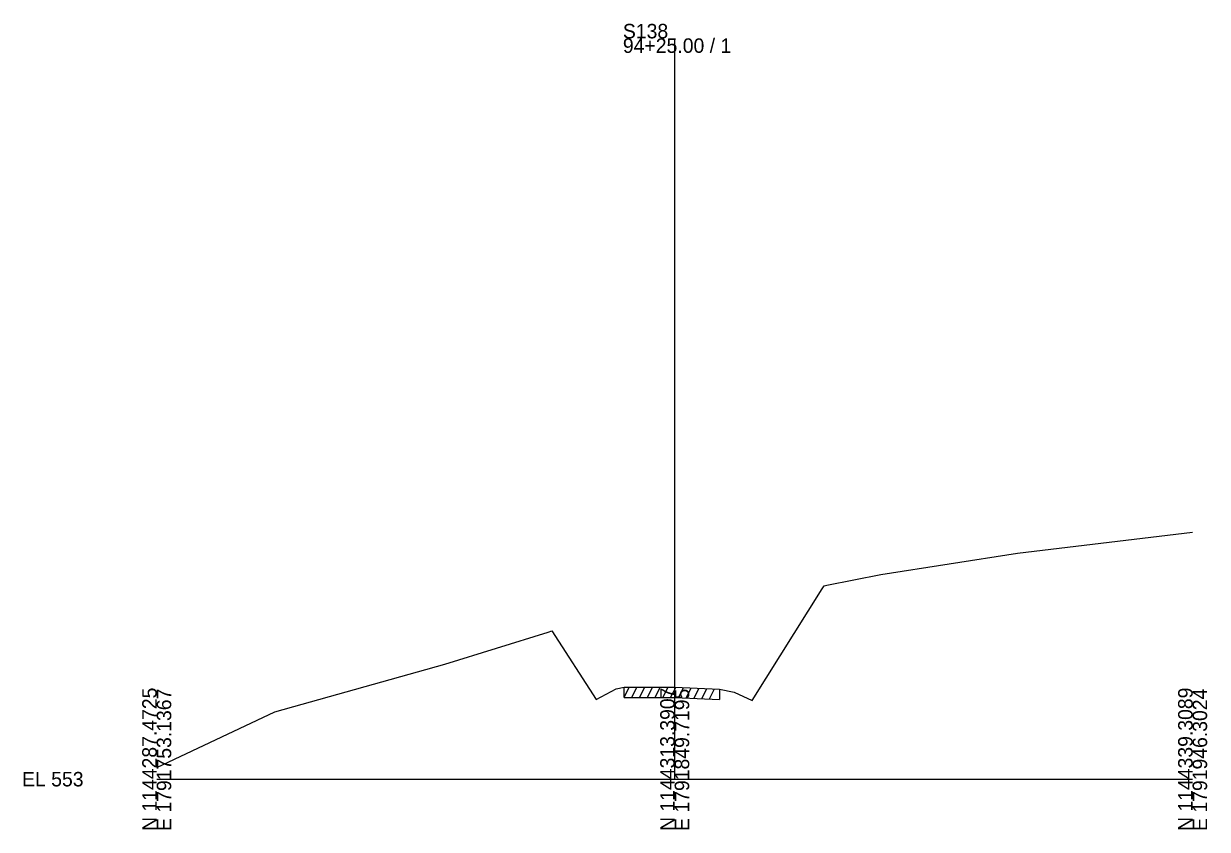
# Model space of a CAD drawing. Extents: x -26 to 1203, y -10 to 19606.
# Drawn here: x 974.3 to 1202.8, y 8490.3 to 8646 of the extents above; entities that cross this region are included whole.
import ezdxf

# ---------------------------------------------------------------- set-up
doc = ezdxf.new("R2010")
doc.units = 0
for name, color, linetype in [('RD_EX_Driveway', 7, 'Continuous'), ('RD_GPK_XS_Cell', 7, 'Continuous'), ('RD_XS_ExGround', 7, 'Continuous'), ('RD_XS_ExPaveRet', 7, 'Continuous')]:
    doc.layers.add(name, color=color, linetype=linetype)

msp = doc.modelspace()

# ---------------------------------------------------------------- linework, layer by layer
at = {"layer": 'RD_GPK_XS_Cell'}
for p, q in [((1100, 8500), (1100, 8643.12)), ((1000, 8500), (1100, 8500)), ((1100, 8500), (1200, 8500))]:
    msp.add_line(p, q, dxfattribs=at)
at = {"layer": 'RD_XS_ExGround'}
msp.add_lwpolyline([(1000, 8502.27), (1022.79, 8513.04), (1055.59, 8522.2), (1075.57, 8528.41), (1076.28, 8528.63), (1084.87, 8515.37), (1088.67, 8517.48), (1090.22, 8517.75), (1099.35, 8517.77), (1100, 8517.75), (1108.67, 8517.42), (1111.51, 8516.83), (1114.99, 8515.23), (1128.46, 8536.75), (1128.85, 8537.37), (1129.35, 8537.47), (1139.81, 8539.57), (1166.18, 8543.68), (1200, 8547.71)], dxfattribs=at)
at = {"layer": 'RD_XS_ExPaveRet'}
for p, q in [((1090.22, 8515.75), (1091.22, 8517.75)), ((1090.22, 8515.75), (1090.22, 8517.75)), ((1091.72, 8515.75), (1092.72, 8517.75)), ((1093.22, 8515.75), (1094.22, 8517.76)), ((1094.72, 8515.76), (1095.72, 8517.76)), ((1096.22, 8515.76), (1097.22, 8517.77)), ((1097.72, 8515.77), (1098.72, 8517.77)), ((1099.22, 8515.77), (1100.2, 8517.74)), ((1100.72, 8515.72), (1101.7, 8517.68)), ((1102.22, 8515.66), (1103.2, 8517.63)), ((1103.72, 8515.61), (1104.7, 8517.57)), ((1105.22, 8515.55), (1106.2, 8517.51)), ((1106.72, 8515.49), (1107.7, 8517.46)), ((1108.67, 8517.42), (1108.67, 8515.42)), ((1090.22, 8515.75), (1099.35, 8515.77)), ((1099.35, 8515.77), (1100, 8515.75)), ((1100, 8515.75), (1108.67, 8515.42))]:
    msp.add_line(p, q, dxfattribs=at)

# ---------------------------------------------------------------- texts
at = {"layer": 'RD_EX_Driveway'}
msp.add_text('561.87', height=0.0975, rotation=90, dxfattribs=at).set_placement((1100.1, 8517.75))
at = {"layer": 'RD_GPK_XS_Cell'}
for s, p in [('S138', (1090, 8643.12)), ('94+25.00 / 1', (1090, 8640.32)), ('EL 553', (974, 8498.6))]:
    msp.add_text(s, height=2.8, dxfattribs=at).set_placement(p)
for s, p in [('N 1144287.4725', (1000, 8490)), ('N 1144313.3907', (1100, 8490)), ('N 1144339.3089', (1200, 8490)), ('E 1791753.1367', (1002.8, 8490)), ('E 1791849.7195', (1102.8, 8490)), ('E 1791946.3024', (1202.8, 8490))]:
    msp.add_text(s, height=2.8, rotation=90, dxfattribs=at).set_placement(p)

doc.saveas('drawing.dxf')
